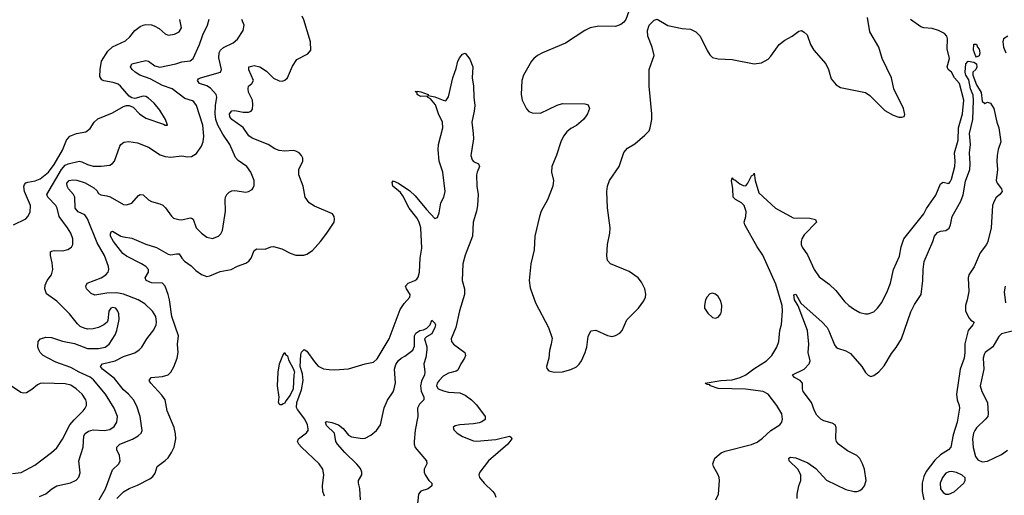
# Model space of a CAD drawing. Header units: inches. Extents: x 1173000 to 1307049, y 522583 to 678455.
# Tile 374 of 617: x 1265922 to 1273010, y 583402 to 586829. Entities that reach past the tile are written whole.
import ezdxf

# ---------------------------------------------------------------- set-up
doc = ezdxf.new("R2010")
doc.units = ezdxf.units.IN
doc.header["$MEASUREMENT"] = 0
doc.layers.add('B2568', color=7, linetype='Continuous')
doc.layers.add('B2578', color=7, linetype='Continuous')

msp = doc.modelspace()

# ---------------------------------------------------------------- linework, layer by layer
at = {"layer": 'B2568', "color": 5}
for points, elevation in [([(1265877.6, 585350), (1265965.5, 585394.5), (1265981.6, 585410), (1265998, 585442), (1266000.4, 585490), (1265956.1, 585590), (1265952.2, 585627.8), (1265957.6, 585642.4), (1265966.8, 585653.2), (1265981.1, 585658.9), (1266032.6, 585667.4), (1266070, 585682.6), (1266130, 585730.9), (1266170, 585786.7), (1266230.7, 585889.3), (1266258.6, 585961.4), (1266283.5, 585990), (1266330, 586009.4), (1266398.8, 586021.2), (1266430, 586044.9), (1266459.1, 586090), (1266484.6, 586115.4), (1266590, 586157.7), (1266670, 586204.2), (1266690.5, 586210.5), (1266710.5, 586210.5), (1266738.6, 586198.6), (1266785.3, 586150), (1266830, 586119.2), (1266956.4, 586076.4), (1266970, 586068.2), (1266986, 586070), (1266971.3, 586110), (1266930, 586176.9), (1266890, 586226.6), (1266850, 586263.5), (1266830, 586274.5), (1266810, 586277.2), (1266750, 586262), (1266730, 586266), (1266710, 586277), (1266646.9, 586350), (1266630, 586363.1), (1266595.8, 586375.8), (1266527.2, 586387.2), (1266514.3, 586394.3), (1266498.9, 586418.9), (1266500.3, 586470), (1266511.9, 586530), (1266556.8, 586603.2), (1266590, 586632.2), (1266684.6, 586675.4), (1266715.7, 586704.3), (1266751.8, 586750), (1266790, 586780.4), (1266810, 586790.3), (1266830, 586793.7), (1266870, 586791.8), (1266890, 586785.7), (1266925.1, 586765.1), (1266970, 586726.4), (1266990, 586718.4), (1267035.6, 586724.4), (1267070, 586740.5), (1267086, 586770), (1267076, 586830)], 880), ([(1266065.6, 583394.4), (1266110, 583413.1), (1266153.6, 583450), (1266188.9, 583471.1), (1266288.2, 583491.8), (1266328.2, 583511.8), (1266346.6, 583533.4), (1266356.4, 583563.6), (1266348.9, 583650), (1266379.4, 583750), (1266383.9, 583830), (1266393.4, 583846.6), (1266416.5, 583863.5), (1266450, 583874.4), (1266530, 583870.1), (1266570, 583876), (1266601.4, 583898.6), (1266621.4, 583930), (1266625, 583970), (1266602.8, 584030), (1266539.5, 584130), (1266453.7, 584233.7), (1266430, 584252.8), (1266350, 584288.4), (1266290, 584322.7), (1266182.5, 584362.5), (1266126.3, 584390), (1266090.6, 584410.6), (1266069.7, 584430), (1266058.9, 584450), (1266053, 584470), (1266054, 584510), (1266072.3, 584530), (1266110, 584541.6), (1266150, 584539.3), (1266230, 584513.2), (1266316, 584496), (1266410, 584460.2), (1266490, 584460.8), (1266537.6, 584470), (1266565.6, 584490), (1266610, 584558), (1266621.7, 584590), (1266637.4, 584670), (1266635.4, 584710), (1266629.6, 584730), (1266613.3, 584750), (1266590, 584754.8), (1266578, 584750), (1266562.6, 584730), (1266557.3, 584662.7), (1266550.7, 584650), (1266528, 584630), (1266489.2, 584610.8), (1266450, 584601.4), (1266410, 584599.8), (1266385.3, 584605.3), (1266358.5, 584618.5), (1266337.2, 584637.2), (1266280.5, 584710), (1266190, 584801.1), (1266114.9, 584854.9), (1266103.1, 584890), (1266104.5, 584915.5), (1266120.5, 584950), (1266151, 584990), (1266161.6, 585030), (1266156.2, 585076.2), (1266142.7, 585130), (1266144.2, 585155.8), (1266150, 585161.6), (1266170, 585166), (1266230, 585163.5), (1266268, 585172), (1266295.8, 585190), (1266303.9, 585210), (1266305.3, 585230), (1266303.5, 585250), (1266289.8, 585290), (1266266.2, 585330), (1266205.3, 585410), (1266190.7, 585470), (1266181.2, 585490), (1266125, 585550), (1266117.3, 585570), (1266223.1, 585750), (1266250, 585780.1), (1266270, 585790.7), (1266350, 585810.2), (1266370, 585805.2), (1266410, 585785.4), (1266450, 585774.5), (1266507.5, 585772.5), (1266570, 585781.3), (1266590, 585793), (1266603.6, 585810), (1266643, 585917), (1266650, 585930.5), (1266672.4, 585947.6), (1266708.5, 585951.5), (1266770, 585942.4), (1266849.3, 585909.3), (1266934.4, 585854.4), (1266970, 585842.4), (1267010, 585837.8), (1267090, 585848.2), (1267130, 585840.2), (1267157.8, 585842.2), (1267195.7, 585864.3), (1267230, 585917.1), (1267242, 585950), (1267248.2, 585990), (1267240.6, 586070), (1267193.7, 586210), (1267176.3, 586236.3), (1267164.9, 586244.9), (1267110, 586261.5), (1267019.6, 586330), (1266950, 586354.6), (1266861.6, 586401.6), (1266786.3, 586430), (1266754.3, 586450), (1266732.8, 586470), (1266720.5, 586490), (1266730, 586510.2), (1266830, 586534), (1266850, 586528.9), (1266895.8, 586495.8), (1266930, 586487.2), (1267046.6, 586510), (1267090, 586524.2), (1267150, 586531.3), (1267170.7, 586550), (1267217.5, 586650), (1267241.4, 586718.6), (1267273.5, 586790), (1267286.5, 586833.5)], 860), ([(1266493.4, 583370), (1266539.4, 583450), (1266590, 583586), (1266636.2, 583630), (1266645.6, 583650), (1266641.3, 583690), (1266620.5, 583730), (1266620.4, 583750), (1266642, 583770), (1266734.2, 583805.8), (1266775.6, 583830), (1266795.6, 583850), (1266803, 583870), (1266788.6, 583970), (1266764.1, 584044.1), (1266740.4, 584090), (1266705.7, 584130), (1266670, 584162.4), (1266604.4, 584244.4), (1266518.8, 584310), (1266504.4, 584330), (1266505.5, 584334.5), (1266518, 584350), (1266608.7, 584371.3), (1266670, 584401.2), (1266750.6, 584429.4), (1266782.4, 584450), (1266802, 584470), (1266837.2, 584530), (1266886.5, 584593.5), (1266903.8, 584630), (1266907.8, 584650), (1266902.4, 584690), (1266878, 584730), (1266821.9, 584781.9), (1266775.1, 584810), (1266670, 584851.2), (1266621.5, 584861.5), (1266550, 584859.7), (1266463.8, 584843.8), (1266435.7, 584855.7), (1266403, 584890), (1266397.6, 584910), (1266407, 584930), (1266509.7, 584970), (1266542.7, 584990), (1266557.8, 585010), (1266563.8, 585030), (1266562.2, 585050), (1266532.2, 585130), (1266480.6, 585220.6), (1266410, 585395), (1266390, 585421.8), (1266343.4, 585443.4), (1266320.8, 585470), (1266319.9, 585550), (1266309.8, 585570), (1266273.3, 585610), (1266263.2, 585630), (1266261.9, 585650), (1266277.4, 585670), (1266304.9, 585675.1), (1266332.4, 585672.4), (1266394.5, 585654.5), (1266456.8, 585616.8), (1266477.1, 585597.1), (1266490, 585576.5), (1266506.1, 585566.1), (1266550, 585560.2), (1266572.4, 585552.4), (1266670, 585496.5), (1266690, 585494), (1266730, 585506.5), (1266778, 585562), (1266790, 585570.5), (1266810, 585568), (1266850, 585530.6), (1266870, 585518), (1266930, 585502.4), (1266951.4, 585491.4), (1266972.3, 585472.3), (1267013.7, 585413.7), (1267030, 585399.5), (1267068.1, 585388.1), (1267090, 585386.5), (1267150, 585400.5), (1267158.4, 585398.4), (1267170, 585391), (1267192.7, 585330), (1267230, 585290.6), (1267270, 585263), (1267310, 585252.7), (1267352.3, 585270), (1267370, 585285.5), (1267382.4, 585310), (1267403.1, 585450), (1267401, 585530), (1267404, 585550), (1267414, 585570), (1267430, 585586), (1267450, 585596.4), (1267470, 585597.6), (1267550, 585587.2), (1267568, 585590), (1267594.7, 585605.3), (1267603.3, 585616.7), (1267610, 585634), (1267609.5, 585670), (1267587, 585730), (1267556, 585770), (1267495.4, 585815.4), (1267476.2, 585836.2), (1267435.8, 585930), (1267383.7, 586003.7), (1267347.7, 586070), (1267335, 586110), (1267330.3, 586150), (1267332, 586210), (1267341.2, 586270), (1267336.2, 586290), (1267296, 586336), (1267270, 586351.3), (1267217.4, 586370), (1267201.1, 586390), (1267210, 586402.4), (1267222.7, 586410), (1267368.3, 586451.7), (1267375.4, 586470), (1267354.4, 586554.4), (1267358.4, 586590), (1267367.2, 586610), (1267390, 586629.4), (1267458.5, 586661.5), (1267490, 586688.8), (1267531.2, 586750), (1267538, 586790), (1267522, 586830)], 840), ([(1266620.7, 583379.3), (1266670, 583426.1), (1266709.4, 583450.6), (1266770, 583476.3), (1266858, 583522), (1266881.2, 583538.8), (1266897.1, 583562.9), (1266911.8, 583610), (1266970, 583653), (1266990, 583673.4), (1267014.3, 583710), (1267034.7, 583750), (1267045.1, 583810), (1267044.7, 583844.7), (1267035.1, 583890), (1266984.8, 584010), (1266968.6, 584090), (1266944.3, 584124.3), (1266866.3, 584210), (1266854.5, 584230), (1266868.6, 584251.4), (1266950, 584258.5), (1266990, 584270.4), (1267009.8, 584290.2), (1267031.7, 584328.3), (1267055.4, 584390), (1267061.7, 584430), (1267057.6, 584490), (1267065, 584550), (1267017.9, 584690), (1267000.2, 584810), (1266990, 584849.6), (1266969.8, 584909.8), (1266950, 584929.7), (1266871.8, 584931.8), (1266831.8, 584950), (1266825.6, 584970), (1266849.6, 585010), (1266849.7, 585030), (1266830.9, 585050), (1266799.2, 585070), (1266690, 585125.1), (1266664.2, 585144.2), (1266596.7, 585230), (1266575.3, 585270), (1266575.1, 585284.9), (1266580.4, 585299.6), (1266590, 585306.4), (1266650, 585270.2), (1266670, 585263.5), (1266730, 585255.7), (1266830, 585212), (1266907.1, 585187.1), (1266990, 585138.4), (1267010, 585134.4), (1267050, 585142.6), (1267070, 585141.7), (1267090.2, 585110), (1267109.3, 585090), (1267155.9, 585055.9), (1267190, 585020.9), (1267230, 584993.7), (1267270, 584979.5), (1267290, 584982.6), (1267364.8, 585015.2), (1267445.2, 585030), (1267490, 585052.4), (1267550, 585073.7), (1267571.6, 585088.4), (1267588, 585110), (1267610, 585166.8), (1267630, 585177.1), (1267690, 585174.4), (1267730, 585192.4), (1267750, 585195.3), (1267810, 585177.8), (1267870, 585147), (1267910, 585132.2), (1267967.9, 585132.1), (1267990, 585140.4), (1268030, 585166.4), (1268087.6, 585230), (1268134, 585290), (1268185.2, 585370), (1268189, 585391), (1268185.2, 585410), (1268173.2, 585430), (1268044.2, 585484.2), (1268005.6, 585510), (1267977.4, 585550), (1267963.5, 585630), (1267931.6, 585710), (1267931.8, 585750), (1267960.7, 585810), (1267959.6, 585830), (1267951.6, 585850), (1267934, 585870), (1267910, 585882), (1267890, 585885.7), (1267830, 585881.5), (1267790, 585885.2), (1267758.6, 585898.6), (1267709.7, 585930), (1267596.4, 585976.4), (1267572.1, 585992.1), (1267530, 586051.9), (1267448.7, 586110), (1267434, 586130), (1267433.1, 586150), (1267450, 586172.7), (1267470, 586175.1), (1267530, 586162.8), (1267570, 586161.8), (1267589.5, 586170), (1267596.8, 586183.2), (1267601.3, 586218.7), (1267598.4, 586250), (1267570, 586306.9), (1267566, 586330), (1267570, 586350.3), (1267592.8, 586370), (1267604.2, 586390), (1267571.5, 586468.5), (1267572.7, 586490), (1267610, 586498.8), (1267650, 586489.3), (1267697.7, 586457.7), (1267750, 586408.2), (1267790, 586387.9), (1267813.3, 586386.7), (1267830, 586392.2), (1267849.6, 586410), (1267886.6, 586493.4), (1267918, 586542), (1267996.3, 586583.7), (1268018, 586610), (1268016.3, 586670), (1267967.4, 586827.4), (1267954.8, 586854.8)], 820), ([(1270000, 586755.8), (1269990, 586750.7), (1269850, 586660.3), (1269684.9, 586590), (1269649.3, 586570.7), (1269622.4, 586550), (1269605.3, 586530), (1269549, 586430), (1269535.8, 586390), (1269532.6, 586290), (1269540.3, 586250), (1269570, 586187.7), (1269587.9, 586167.9), (1269610, 586157), (1269670, 586155.3), (1269790, 586212.4), (1269830, 586225.8), (1269990, 586223.7), (1270000, 586220.1)], 820), ([(1268115.5, 583395.5), (1268104.4, 583430), (1268102.7, 583470), (1268111.1, 583550), (1268103.5, 583590), (1268078.7, 583630), (1267951.1, 583750), (1267931.5, 583770), (1267921.6, 583790), (1267929.6, 583810), (1267987.6, 583852.4), (1267998.3, 583870), (1267998.9, 583881.1), (1267994.4, 583910), (1267975.4, 583950), (1267921.5, 584021.5), (1267915.8, 584035.8), (1267917.9, 584070), (1267950, 584162.3), (1267962.6, 584230), (1267957.4, 584277.4), (1267941, 584330), (1267945.5, 584414.5), (1267950, 584433.4), (1267970, 584452.4), (1267990, 584441.3), (1268043.5, 584363.5), (1268070, 584333.7), (1268110, 584313.7), (1268150, 584308.2), (1268190, 584306), (1268290, 584313), (1268409.8, 584350.2), (1268470, 584361.7), (1268495.3, 584384.7), (1268582, 584530), (1268660, 584740), (1268690, 584784.4), (1268729.7, 584830), (1268733.7, 584850), (1268706.6, 584890), (1268700.5, 584910), (1268719.6, 584930), (1268767.6, 584950), (1268779.9, 584960.1), (1268790, 584972.7), (1268801, 585010), (1268804.1, 585110), (1268816.5, 585183.5), (1268808.8, 585330), (1268797.7, 585370), (1268780.9, 585400.9), (1268726.2, 585470), (1268680.3, 585560.3), (1268663.5, 585583.5), (1268609, 585630), (1268603.1, 585656.9), (1268610, 585667.3), (1268650, 585651.3), (1268730, 585596.5), (1268770, 585560.2), (1268850, 585460.3), (1268910, 585397.1), (1268930, 585403.8), (1268932.8, 585410), (1268942.3, 585437.7), (1268954.2, 585510), (1268974.8, 585550), (1268984.9, 585590), (1268967.1, 585730), (1268942.2, 585810), (1268934, 585890), (1268935.7, 585930), (1268967.8, 586050), (1268966.1, 586090), (1268936.8, 586150), (1268914.3, 586214.3), (1268879.7, 586259.7), (1268857.2, 586270), (1268857.2, 586277.2), (1268810, 586276.1), (1268790, 586285.3), (1268784.2, 586290), (1268782.5, 586302.5), (1268770, 586310.6), (1268786.2, 586313.8), (1268810, 586308.9), (1268862, 586290), (1268862, 586282), (1268910, 586272.5), (1268970, 586247.9), (1268990, 586244.9), (1269007.7, 586272.3), (1269041.1, 586410), (1269063.7, 586476.3), (1269076, 586530), (1269090, 586557.1), (1269110, 586580.5), (1269130, 586588), (1269163.5, 586543.5), (1269184, 586490), (1269178.7, 586410), (1269189, 586349), (1269190.1, 586270.1), (1269197.3, 586210), (1269193.5, 586170), (1269176.6, 586090), (1269187.6, 586010), (1269188.2, 585970), (1269169.4, 585849.4), (1269178.6, 585818.6), (1269190, 585806.9), (1269223.7, 585790), (1269232.4, 585770), (1269215.3, 585730), (1269211.6, 585710), (1269213.8, 585630), (1269221.5, 585570), (1269217.2, 585490), (1269211.3, 585448.7), (1269185.6, 585370), (1269180.9, 585270), (1269128.3, 585131.7), (1269112.7, 585070), (1269106.2, 584950), (1269124.1, 584890), (1269122.9, 584850), (1269088.6, 584731.4), (1269061.6, 584610), (1269027.3, 584530), (1269030.2, 584510), (1269045, 584490), (1269126, 584430), (1269132.2, 584410), (1269124.9, 584390), (1269096.5, 584350), (1269076.2, 584303.8), (1269064.4, 584295.6), (1269010, 584281.1), (1268970, 584259.8), (1268941.2, 584230), (1268928.4, 584210), (1268922.8, 584190), (1268934, 584170), (1268973.9, 584153.9), (1269010, 584145.8), (1269090, 584139.4), (1269130, 584124.1), (1269175.6, 584090), (1269210, 584054.6), (1269272.4, 583970), (1269271.6, 583948.4), (1269248.9, 583931.1), (1269230, 583924.4), (1269190, 583916.4), (1269090.3, 583909.7), (1269056.8, 583903.2), (1269042.8, 583890), (1269046.8, 583873.2), (1269070.6, 583850), (1269110, 583826.5), (1269190, 583793.6), (1269210, 583791.3), (1269350, 583803.5), (1269448.2, 583828.2), (1269460.5, 583820.5), (1269464.9, 583810), (1269436.5, 583770), (1269297.8, 583650), (1269233.7, 583570), (1269227.4, 583550), (1269233.1, 583530), (1269264.6, 583490), (1269328.9, 583430), (1269342.3, 583410), (1269348.9, 583390)], 780), ([(1270000, 586136.6), (1269979.5, 586110), (1269930, 586066.6), (1269890, 586045.1), (1269860, 586020), (1269837, 585990), (1269817, 585950), (1269786.4, 585853.6), (1269752, 585770), (1269750.3, 585730), (1269763.7, 585670), (1269758.7, 585630), (1269722, 585530), (1269677, 585450), (1269663.1, 585410), (1269630.4, 585270), (1269624.9, 585170), (1269600.8, 585070), (1269590.3, 584950), (1269596.9, 584896.9), (1269634.9, 584790), (1269728.2, 584610), (1269754, 584534), (1269748.8, 584490), (1269734.8, 584445.2), (1269731.4, 584390), (1269714, 584330), (1269716.1, 584316.1), (1269730, 584299.3), (1269770.3, 584290.3), (1269830, 584292.8), (1269890, 584307.4), (1269930, 584326.7), (1269950, 584346), (1269966.3, 584370), (1269992.6, 584430), (1270000, 584454.6)], 820), ([(1268376.2, 583370), (1268371.5, 583451.5), (1268360.2, 583490), (1268361, 583510), (1268384.2, 583550), (1268384.9, 583570), (1268374.3, 583594.3), (1268350, 583627), (1268262.5, 583710), (1268209.8, 583770), (1268197.2, 583790), (1268188.2, 583850), (1268130, 583905.1), (1268122.7, 583930), (1268130, 583933.7), (1268170, 583927), (1268217.1, 583910), (1268250, 583884.4), (1268290, 583834.9), (1268310, 583823.8), (1268390, 583811.7), (1268410, 583812.9), (1268450, 583834.9), (1268491.7, 583868.3), (1268519.8, 583910), (1268546.8, 584033.2), (1268570, 584087.3), (1268611.2, 584148.8), (1268618.4, 584170), (1268626.5, 584213.5), (1268620.9, 584310), (1268630, 584344.9), (1268650, 584374.4), (1268667.3, 584390), (1268694.9, 584405.1), (1268752.2, 584447.8), (1268764.1, 584475.9), (1268764.9, 584550), (1268774.6, 584570), (1268803.5, 584590), (1268830, 584594.7), (1268854, 584606), (1268876.3, 584630), (1268890, 584664), (1268910, 584642.8), (1268914.9, 584630), (1268911.5, 584610), (1268890, 584564.7), (1268850, 584543), (1268835.8, 584530), (1268852.8, 584472.8), (1268852.9, 584450), (1268845.8, 584394.2), (1268832.2, 584350), (1268838, 584290), (1268835.8, 584270), (1268815.6, 584224.4), (1268807.6, 584190), (1268812.2, 584152.2), (1268830.2, 584110), (1268830.2, 584090), (1268800.4, 584059.6), (1268786.2, 584030), (1268787.9, 583970), (1268769.4, 583870.6), (1268760.8, 583790), (1268761.7, 583770), (1268770, 583747.3), (1268850.8, 583650), (1268853.4, 583630), (1268832.7, 583590), (1268832.7, 583570), (1268840.5, 583550), (1268868.4, 583510), (1268888.4, 583490), (1268888.4, 583470), (1268863, 583450), (1268808.7, 583431.3), (1268794, 583410), (1268781.7, 583298.3)], 760), ([(1265870, 583559.6), (1265932.4, 583567.6), (1266030, 583620.3), (1266151.3, 583710), (1266190, 583744.2), (1266230, 583806.7), (1266284.1, 583910), (1266313.5, 583946.5), (1266379.7, 584010), (1266394.3, 584030), (1266403.5, 584050), (1266403.5, 584070), (1266398, 584090), (1266372.1, 584130), (1266329.7, 584170), (1266290, 584194.6), (1266250, 584204.2), (1266090, 584210.9), (1266070, 584208.3), (1266050, 584198.9), (1266010, 584164), (1265970, 584141.1), (1265950, 584138.9), (1265930, 584143), (1265790, 584236.9)], 880)]:
    msp.add_lwpolyline(points, dxfattribs=dict(at, elevation=elevation))
at = {"layer": 'B2568', "color": 5, "elevation": 780}
msp.add_lwpolyline([(1267810, 584053.2), (1267794.6, 584054.6), (1267784, 584070), (1267788.7, 584110), (1267779, 584190), (1267782.7, 584290), (1267793.2, 584350), (1267817.2, 584410), (1267830, 584430.4), (1267836.4, 584416.4), (1267850, 584406.8), (1267857.4, 584377.4), (1267894, 584310), (1267899.7, 584290), (1267895.1, 584270), (1267891.2, 584168.8), (1267870, 584123), (1267837.4, 584082.6), (1267830, 584066.6), (1267817.6, 584062.4)], close=True, dxfattribs=at)
at = {"layer": 'B2578', "color": 5}
for points, elevation in [([(1270000, 586970.9), (1270070, 586997.1), (1270110, 587013.8), (1270170, 587056.8), (1270204, 587090), (1270250, 587151.6), (1270270, 587170.2), (1270290, 587173.8), (1270307.4, 587167.4), (1270313.7, 587153.7), (1270324.4, 587090), (1270324.2, 587030), (1270330, 587015.5), (1270374.9, 586970), (1270363.8, 586950), (1270318.3, 586910), (1270306.5, 586890), (1270286, 586830), (1270272, 586810), (1270250, 586793.7), (1270210, 586780.3), (1270090, 586782.3), (1270028.2, 586770), (1270000, 586755.8)], 820), ([(1270000, 584454.6), (1270004.7, 584470), (1270014.5, 584545.5), (1270033.6, 584586.4), (1270070, 584590.8), (1270153.5, 584553.5), (1270186.6, 584546.6), (1270210, 584552.4), (1270242, 584570), (1270258.3, 584590), (1270292.4, 584667.6), (1270375.8, 584750), (1270415.5, 584804.5), (1270426.3, 584830), (1270429.7, 584850.3), (1270422.6, 584890), (1270398.7, 584938.7), (1270373, 584970), (1270310, 585014.2), (1270176, 585070), (1270154.3, 585094.3), (1270148.2, 585128.2), (1270153.3, 585210), (1270169.7, 585289.7), (1270173, 585330), (1270154.5, 585474.5), (1270148, 585590), (1270153, 585630), (1270168, 585670), (1270237, 585770), (1270270, 585871.3), (1270298, 585902), (1270350, 585934.8), (1270423.2, 585996.8), (1270452.7, 586027.3), (1270461.2, 586050), (1270472.7, 586110), (1270472.3, 586150), (1270453.2, 586350), (1270454.5, 586470), (1270489.6, 586570), (1270474, 586630), (1270444, 586710), (1270440.4, 586750), (1270453.3, 586790), (1270490, 586826), (1270510, 586832.7), (1270587.1, 586787.1), (1270690, 586765.7), (1270750, 586760.3), (1270790, 586742.3), (1270821.5, 586710), (1270870, 586608), (1270890, 586575.5), (1270910, 586557.1), (1270950, 586546), (1271050, 586543), (1271210, 586510.6), (1271261.2, 586518.8), (1271310, 586545.5), (1271330, 586566), (1271390, 586650.2), (1271430, 586681.5), (1271483.7, 586710), (1271530, 586746.8), (1271550, 586750.7), (1271570, 586739.1), (1271590, 586718.8), (1271615.3, 586650), (1271637.6, 586610), (1271725.3, 586510), (1271744.4, 586470), (1271763.1, 586403.1), (1271798.8, 586358.8), (1271830, 586340.7), (1272010, 586303.8), (1272042.3, 586282.3), (1272150, 586175.5), (1272210, 586140.5), (1272250, 586127.3), (1272273.2, 586126.8), (1272289.1, 586130.9), (1272294.2, 586145.8), (1272283.6, 586190), (1272213.5, 586330), (1272198, 586410), (1272131.5, 586550), (1272107.6, 586630), (1272041, 586741), (1272023.9, 586843.9)], 820), ([(1270932.8, 583370), (1270953.6, 583410), (1270959.8, 583510), (1270958, 583530), (1270949.8, 583550), (1270916.4, 583610), (1270912.4, 583630), (1270925.6, 583670), (1270972.1, 583707.9), (1270999.8, 583720.2), (1271190, 583769.3), (1271230, 583785.2), (1271270, 583813), (1271330, 583869.1), (1271393.3, 583910), (1271408, 583930), (1271413.5, 583950), (1271407.2, 583990), (1271373.2, 584050), (1271310, 584129.7), (1271274, 584150), (1271147.4, 584167.4), (1270950, 584172.8), (1270894.5, 584190), (1270890, 584197.2), (1270870, 584201.2), (1270855.3, 584210), (1270970, 584228.8), (1271050, 584234.5), (1271107.8, 584250), (1271150, 584271.1), (1271206.3, 584313.7), (1271298.5, 584370), (1271336.8, 584410), (1271372.6, 584470), (1271385.7, 584510), (1271393, 584590), (1271407.1, 584632.9), (1271412.4, 584730), (1271409.8, 584770), (1271364.3, 584924.3), (1271271.3, 585131.3), (1271230, 585192), (1271142.7, 585350), (1271137.2, 585370), (1271149.4, 585410.6), (1271152.1, 585447.9), (1271137.6, 585490), (1271117, 585510), (1271074, 585534), (1271057, 585550), (1271056.8, 585610), (1271046.9, 585670), (1271049.7, 585690.3), (1271058, 585678), (1271070, 585674.9), (1271107, 585647), (1271130, 585635.3), (1271150, 585632.4), (1271163.5, 585650), (1271190, 585704.9), (1271207.5, 585712.5), (1271210, 585722), (1271216.9, 585670), (1271242.4, 585582.4), (1271363.6, 585470), (1271490, 585400.2), (1271610, 585398.9), (1271651, 585390), (1271657.3, 585370), (1271570, 585279.7), (1271552.6, 585250), (1271548, 585230), (1271548, 585210), (1271554.9, 585190), (1271593.9, 585133.9), (1271640.3, 585030), (1271677, 584977), (1271750, 584922.4), (1271797.6, 584877.6), (1271859.4, 584799.4), (1271890.2, 584770.2), (1271924.5, 584744.5), (1271970, 584720.4), (1272010, 584710.3), (1272030, 584710.3), (1272070, 584724.9), (1272098, 584750), (1272128.8, 584791.2), (1272170, 584875.5), (1272189.8, 584930), (1272213.3, 585030), (1272255.7, 585124.3), (1272266.5, 585193.5), (1272286.3, 585250), (1272429.8, 585430), (1272450.8, 585469.2), (1272516, 585564), (1272550, 585646), (1272570, 585657.6), (1272610, 585648), (1272619.7, 585660.3), (1272630, 585678.8), (1272654.6, 585770), (1272656.8, 585810), (1272651.6, 585870), (1272678.5, 585961.5), (1272679.4, 586050), (1272708.3, 586150), (1272719.1, 586250), (1272686.4, 586370), (1272650.5, 586410), (1272630.5, 586450), (1272605.8, 586470), (1272598.3, 586490), (1272616.3, 586550), (1272598.2, 586618.2), (1272600.6, 586690), (1272596.2, 586710), (1272578.6, 586730), (1272537.2, 586750), (1272490, 586764.6), (1272430, 586770.9), (1272410, 586778.5), (1272334, 586830)], 780), ([(1273036.3, 586710), (1273003.1, 586690), (1272999, 586670), (1273004.9, 586630), (1273020.9, 586590)], 780), ([(1271519.1, 583379.1), (1271518.8, 583410), (1271529.8, 583470), (1271544.1, 583510), (1271545.7, 583550), (1271523.1, 583590), (1271460.5, 583650), (1271459.5, 583670), (1271470, 583676.5), (1271510, 583673.2), (1271596.1, 583636.1), (1271654.3, 583594.3), (1271730, 583510.2), (1271870, 583443.5), (1271930, 583430.2), (1271950, 583430.3), (1271970, 583437.4), (1271990, 583452.2), (1272004, 583470), (1272014.4, 583510), (1272003.1, 583590), (1271989.8, 583630), (1271970, 583667.3), (1271948.9, 583688.9), (1271882.2, 583722.2), (1271816.2, 583770), (1271802.9, 583790), (1271797.6, 583810), (1271800.5, 583890), (1271791.6, 583910), (1271770, 583922), (1271710, 583938), (1271689.4, 583950), (1271660.4, 583980.4), (1271643.6, 584010), (1271621.6, 584070), (1271562.4, 584150), (1271556.3, 584170), (1271557.6, 584210), (1271540.7, 584230), (1271499.5, 584250), (1271486, 584270), (1271568.8, 584311.2), (1271604.5, 584350), (1271612.4, 584370), (1271597.2, 584430), (1271602.6, 584490), (1271592.2, 584590), (1271526.2, 584766.2), (1271500.4, 584810), (1271494, 584846), (1271510, 584850.4), (1271545.7, 584785.7), (1271698, 584650), (1271734.9, 584610), (1271747.7, 584587.7), (1271787.1, 584487.1), (1271798.8, 584470), (1271810, 584462), (1271870, 584443.8), (1271902.9, 584422.9), (1271985.3, 584330), (1272010, 584287.3), (1272030, 584266.8), (1272050, 584258), (1272070, 584266), (1272107.2, 584292.8), (1272145.6, 584334.4), (1272197.2, 584422.8), (1272232.5, 584467.5), (1272269.8, 584530.2), (1272336.3, 584723.7), (1272363.6, 584776.4), (1272412.1, 584847.9), (1272424.1, 584950), (1272425, 585030), (1272434.1, 585085.9), (1272495.3, 585230), (1272507.2, 585270), (1272530, 585296.5), (1272550, 585304.7), (1272590, 585311.1), (1272613, 585327), (1272622.4, 585350), (1272635.2, 585410), (1272697.6, 585522.4), (1272713.7, 585566.3), (1272730, 585666), (1272760.7, 585750), (1272763.8, 585790), (1272758.3, 585870), (1272767.7, 585930), (1272760.2, 586010), (1272784.1, 586110), (1272789.2, 586250), (1272785.2, 586285.2), (1272766.9, 586330), (1272755, 586395), (1272732.1, 586430), (1272727.1, 586450), (1272733.6, 586510), (1272749.2, 586530), (1272790, 586523.7), (1272810.3, 586510.3), (1272812.9, 586487.1), (1272805.5, 586470), (1272783.1, 586450), (1272782.4, 586430), (1272810, 586358.8), (1272843.4, 586303.4), (1272850, 586242), (1272870, 586224.7), (1272890, 586234), (1272910, 586226.8), (1272934.9, 586190), (1272956.4, 586090), (1272970.3, 586050), (1272984.9, 585950), (1272966.4, 585893.6), (1272958, 585850), (1272956.3, 585810), (1272961.2, 585750), (1272951.2, 585670), (1272958.5, 585650), (1272988.9, 585610), (1272993.4, 585590), (1272978.4, 585570), (1272950, 585546.3), (1272930.9, 585509.1), (1272925.8, 585490), (1272916.1, 585330), (1272890.2, 585230), (1272881.8, 585210), (1272836.1, 585150), (1272792.2, 585047.8), (1272755.2, 584990), (1272748.7, 584970), (1272755.3, 584870), (1272743, 584810), (1272729.5, 584770), (1272729.5, 584730), (1272757.8, 584677.8), (1272770, 584664.2), (1272793.4, 584650), (1272784.4, 584630), (1272750.1, 584589.9), (1272725.4, 584494.6), (1272725.4, 584430), (1272719.8, 584390), (1272693.2, 584310), (1272665.9, 584130), (1272670, 584090.8), (1272684.7, 584050), (1272686.2, 584030), (1272670.8, 583930), (1272642.1, 583837.9), (1272625, 583750), (1272609, 583731), (1272550, 583693.5), (1272510, 583655.7), (1272446.5, 583573.5), (1272430, 583538.3), (1272417.5, 583490), (1272418.7, 583430), (1272431.5, 583370)], 760), ([(1270000, 586220.1), (1270014.7, 586214.7), (1270024.4, 586190), (1270010.3, 586150), (1270000, 586136.6)], 820), ([(1273014.9, 584910), (1273009, 584869), (1273018.2, 584790)], 780), ([(1273105.6, 584594.4), (1272990, 584565.1), (1272970, 584547), (1272928.2, 584471.8), (1272873, 584430), (1272864.2, 584415.8), (1272858.3, 584390), (1272861.8, 584310), (1272836.5, 584190), (1272848, 584150), (1272889.1, 584070), (1272894.7, 583990), (1272890.2, 583970), (1272874.3, 583950), (1272810.7, 583889.3), (1272796.5, 583870), (1272787.8, 583850), (1272781.5, 583810), (1272786.3, 583746.3), (1272802, 583682), (1272818.2, 583658.2), (1272850, 583644.4), (1272890, 583648.6), (1272990, 583696.9), (1273033, 583727)], 780)]:
    msp.add_lwpolyline(points, dxfattribs=dict(at, elevation=elevation))
for points, elevation in [([(1272810, 586559.5), (1272802.4, 586570), (1272788.2, 586608.2), (1272790, 586652), (1272810, 586651.3), (1272817.1, 586630), (1272830, 586615.5), (1272834.4, 586590), (1272830, 586567.3)], 760), ([(1270910, 584859.5), (1270890, 584854.5), (1270870, 584832.7), (1270859.3, 584810), (1270850.5, 584770.5), (1270852.7, 584750), (1270874.7, 584714.7), (1270910, 584683.8), (1270930, 584679.3), (1270950, 584685.5), (1270969.6, 584710), (1270975.1, 584730), (1270976.4, 584770), (1270970, 584801.2), (1270950, 584834.5), (1270930, 584852)], 820), ([(1272630, 583574), (1272610, 583571.8), (1272590, 583560.8), (1272565, 583530), (1272548.7, 583490), (1272551.1, 583450), (1272570, 583422.4), (1272590, 583410.2), (1272610.3, 583410.3), (1272650, 583427), (1272718.3, 583490), (1272727.8, 583510), (1272727.2, 583527.2), (1272706.6, 583546.6), (1272666, 583566)], 780)]:
    msp.add_lwpolyline(points, close=True, dxfattribs=dict(at, elevation=elevation))

doc.saveas('drawing.dxf')
